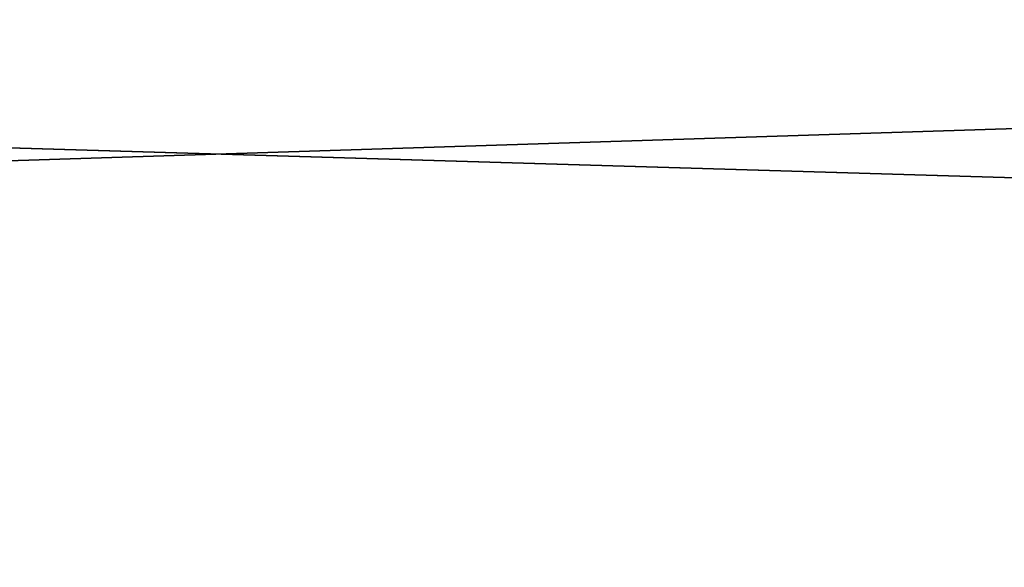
# Model space of a CAD drawing. Header units: millimetres. Extents: x -522 to 188, y -54 to 63.
# Tile 819 of 1056: x -2.5184 to -2.4998, y -36.7897 to -36.7793. Entities that reach past the tile are written whole.
import ezdxf

# ---------------------------------------------------------------- set-up
doc = ezdxf.new("R2010")
doc.units = ezdxf.units.MM
doc.header["$LTSCALE"] = 65.185185
for name, color, linetype in [('1', 7, 'CONTINUOUS'), ('2', 7, 'CONTINUOUS'), ('8', 7, 'CONTINUOUS'), ('9', 7, 'CONTINUOUS')]:
    doc.layers.add(name, color=color, linetype=linetype)

msp = doc.modelspace()

# ---------------------------------------------------------------- linework, layer by layer
at = {"layer": '1', "color": 7, "linetype": 'CONTINUOUS'}
for points in [[(-2.536229, -36.8, -12.750196), (-1.69684, 23, -12.888783), (-1.696884, -36.8, -12.888777), (-2.536229, -36.8, -12.750196)], [(-2.536174, 23, -12.750209), (-1.69684, 23, -12.888783), (-2.536229, -36.8, -12.750196), (-2.536174, 23, -12.750209)]]:
    msp.add_3dface(points, dxfattribs=at)
at = {"layer": '2', "color": 7, "linetype": 'CONTINUOUS'}
for points in [[(-1.696884, -36.8, 12.888777), (-2.536174, 23, 12.750209), (-2.536229, -36.8, 12.750196), (-1.696884, -36.8, 12.888777)], [(-1.69684, 23, 12.888783), (-2.536174, 23, 12.750209), (-1.696884, -36.8, 12.888777), (-1.69684, 23, 12.888783)]]:
    msp.add_3dface(points, dxfattribs=at)
at = {"layer": '8', "color": 3, "linetype": 'CONTINUOUS'}
for points in [[(-2.173196, -36.770913, -10.925392), (-2.852325, -36.792709, -10.645021), (-2.883097, -36.770913, -10.759866), (-2.173196, -36.770913, -10.925392)], [(-2.15, -36.792709, -10.80878), (-2.852325, -36.792709, -10.645021), (-2.173196, -36.770913, -10.925392), (-2.15, -36.792709, -10.80878)]]:
    msp.add_3dface(points, dxfattribs=at)
at = {"layer": '9', "color": 3, "linetype": 'CONTINUOUS'}
for points in [[(-2.852325, -36.792709, 10.645021), (-2.15, -36.792709, 10.80878), (-2.883097, -36.770913, 10.759866), (-2.852325, -36.792709, 10.645021)], [(-2.883097, -36.770913, 10.759866), (-2.15, -36.792709, 10.80878), (-2.173196, -36.770913, 10.925392), (-2.883097, -36.770913, 10.759866)]]:
    msp.add_3dface(points, dxfattribs=at)

doc.saveas('drawing.dxf')
